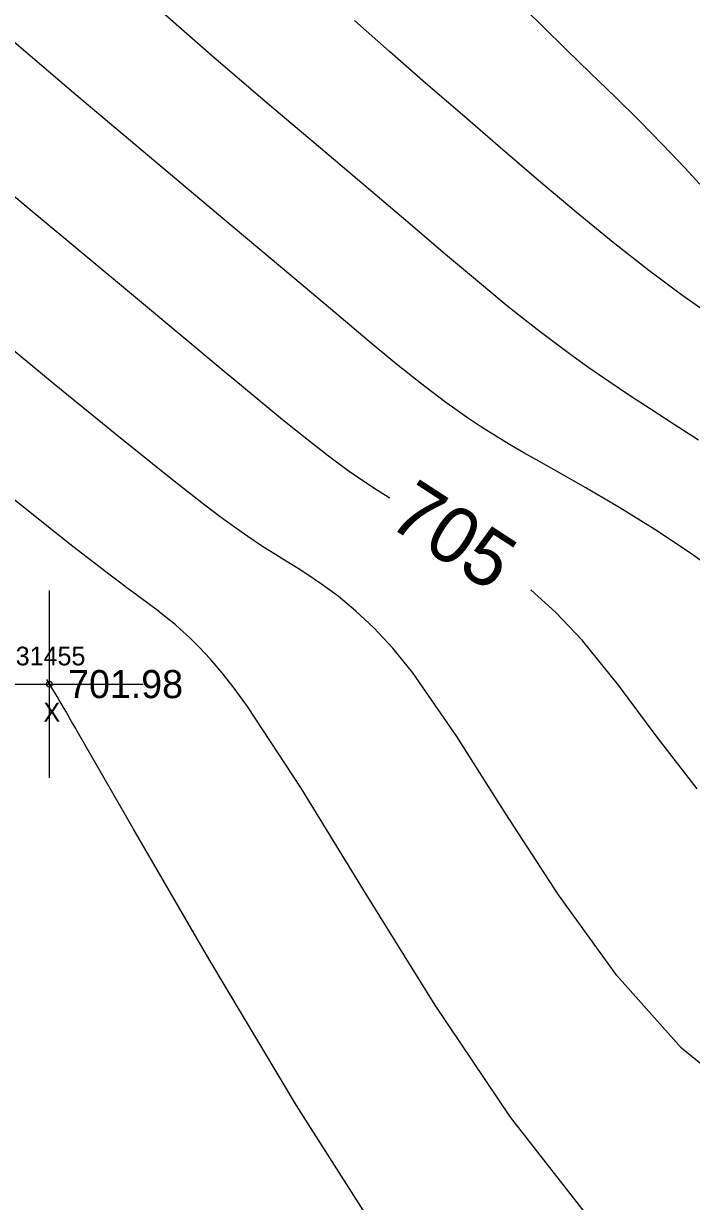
# Model space of a CAD drawing. Extents: x 1376587 to 1378239, y 1000335 to 1003031.
# Drawn here: x 1377155.3 to 1377191, y 1001837.8 to 1001900.7 of the extents above; entities that cross this region are included whole.
import ezdxf

# ---------------------------------------------------------------- set-up
doc = ezdxf.new("R2010")
doc.units = 0
for name, color, linetype in [('RD_DTM_Major1', 7, 'Continuous'), ('RD_DTM_Major1_Lbl', 7, 'Continuous'), ('RD_DTM_Minor1', 7, 'Continuous'), ('RD_EX_Misc', 7, 'Continuous'), ('RD_EX_Misc_txCode', 7, 'Continuous'), ('RD_EX_TX_Misc_ELEV', 7, 'Continuous'), ('RD_SMD_Locator', 7, 'Continuous')]:
    doc.layers.add(name, color=color, linetype=linetype)

msp = doc.modelspace()

# ---------------------------------------------------------------- linework, layer by layer
at = {"layer": 'RD_DTM_Major1'}
for points in [[(1377174.852, 1001875.389), (1377174.773, 1001875.436), (1377174.201, 1001875.79), (1377173.619, 1001876.167), (1377172.638, 1001876.848), (1377171.584, 1001877.631), (1377170.426, 1001878.534), (1377169.133, 1001879.575), (1377167.675, 1001880.773), (1377166.019, 1001882.146), (1377161.281, 1001886.094), (1377155.763, 1001890.699), (1377149.966, 1001895.531)], [(1377191.255, 1001859.872), (1377189.074, 1001862.693), (1377187.056, 1001865.397), (1377185.11, 1001867.811), (1377183.708, 1001869.289), (1377182.384, 1001870.49)]]:
    msp.add_lwpolyline(points, dxfattribs=at)
at = {"layer": 'RD_DTM_Minor1'}
for points in [[(1377191.334, 1001878.489), (1377190.034, 1001879.324), (1377188.81, 1001880.115), (1377187.652, 1001880.874), (1377186.547, 1001881.614), (1377185.483, 1001882.348), (1377184.448, 1001883.086), (1377182.804, 1001884.321), (1377181.174, 1001885.611), (1377179.528, 1001886.966), (1377177.833, 1001888.396), (1377176.061, 1001889.91), (1377174.178, 1001891.517), (1377171.381, 1001893.885), (1377168.436, 1001896.378), (1377165.464, 1001898.924), (1377162.585, 1001901.453)], [(1377191.562, 1001885.442), (1377190.492, 1001886.187), (1377188.671, 1001887.54), (1377186.766, 1001889.042), (1377184.798, 1001890.659), (1377182.789, 1001892.355), (1377180.759, 1001894.096), (1377178.73, 1001895.848), (1377176.76, 1001897.55), (1377174.833, 1001899.233), (1377172.971, 1001900.9)], [(1377191.394, 1001892.159), (1377190.603, 1001893.025), (1377189.425, 1001894.263), (1377188.174, 1001895.53), (1377186.877, 1001896.81), (1377185.564, 1001898.089), (1377184.263, 1001899.351), (1377183.003, 1001900.583), (1377182.174, 1001901.404)], [(1377192.779, 1001871.074), (1377190.895, 1001872.448), (1377188.995, 1001873.713), (1377187.121, 1001874.872), (1377185.315, 1001875.932), (1377183.618, 1001876.897), (1377182.798, 1001877.361), (1377182.009, 1001877.81), (1377181.244, 1001878.256), (1377180.494, 1001878.707), (1377179.751, 1001879.174), (1377179.007, 1001879.667), (1377177.777, 1001880.541), (1377176.492, 1001881.521), (1377175.123, 1001882.617), (1377173.641, 1001883.841), (1377172.016, 1001885.206), (1377170.22, 1001886.722), (1377166.496, 1001889.855), (1377162.368, 1001893.326), (1377158.096, 1001896.933), (1377153.94, 1001900.475)], [(1377194.204, 1001842.943), (1377190.416, 1001846.014), (1377186.976, 1001849.889), (1377183.854, 1001854.198), (1377181.018, 1001858.576), (1377178.436, 1001862.653), (1377176.077, 1001866.064), (1377175.015, 1001867.367), (1377173.997, 1001868.462), (1377173.023, 1001869.378), (1377172.094, 1001870.146), (1377171.21, 1001870.796), (1377170.37, 1001871.357), (1377169.955, 1001871.622), (1377169.549, 1001871.875), (1377169.147, 1001872.124), (1377168.748, 1001872.371), (1377168.348, 1001872.623), (1377167.944, 1001872.883), (1377167.269, 1001873.337), (1377166.56, 1001873.836), (1377165.802, 1001874.392), (1377164.982, 1001875.013), (1377164.085, 1001875.708), (1377163.097, 1001876.487), (1377160.275, 1001878.754), (1377156.933, 1001881.482), (1377153.177, 1001884.578)], [(1377185.415, 1001837.049), (1377181.301, 1001842.335), (1377177.28, 1001848.316), (1377173.501, 1001854.374), (1377170.113, 1001859.893), (1377167.265, 1001864.254), (1377166.549, 1001865.233), (1377165.887, 1001866.075), (1377165.272, 1001866.797), (1377164.699, 1001867.416), (1377164.16, 1001867.95), (1377163.65, 1001868.414), (1377163.396, 1001868.632), (1377163.147, 1001868.839), (1377162.9, 1001869.036), (1377162.655, 1001869.228), (1377162.41, 1001869.416), (1377162.163, 1001869.602), (1377161.33, 1001870.223), (1377160.888, 1001870.552), (1377160.421, 1001870.901), (1377159.924, 1001871.275), (1377159.393, 1001871.68), (1377157.94, 1001872.81), (1377156.289, 1001874.119), (1377154.48, 1001875.571)], [(1377174.83, 1001835.157), (1377169.878, 1001842.951), (1377165.189, 1001850.779), (1377161.156, 1001857.744), (1377158.174, 1001862.946), (1377158.096, 1001863.081), (1377157.871, 1001863.468), (1377157.8, 1001863.592), (1377157.694, 1001863.773), (1377157.659, 1001863.833), (1377157.624, 1001863.892), (1377157.59, 1001863.951), (1377157.556, 1001864.009), (1377157.416, 1001864.248), (1377157.364, 1001864.336), (1377157.312, 1001864.422), (1377157.262, 1001864.507), (1377157.213, 1001864.591), (1377157.095, 1001864.789), (1377156.869, 1001865.167), (1377156.76, 1001865.349), (1377156.652, 1001865.529), (1377156.545, 1001865.707)]]:
    msp.add_lwpolyline(points, dxfattribs=at)
at = {"layer": 'RD_EX_Misc'}
for p, q in [((1377156.682, 1001860.457), (1377156.682, 1001870.457)), ((1377151.682, 1001865.457), (1377161.682, 1001865.457))]:
    msp.add_line(p, q, dxfattribs=at)
at = {"layer": 'RD_SMD_Locator'}
msp.add_circle((1377156.682, 1001865.457), 0.15, dxfattribs=at)

# ---------------------------------------------------------------- texts
at = {"layer": 'RD_DTM_Major1_Lbl'}
msp.add_text('705', height=3, rotation=326.9615, dxfattribs=at).set_placement((1377174.648, 1001873.98))
at = {"layer": 'RD_EX_Misc_txCode'}
for s, p in [('31455', (1377154.887, 1001866.457)), ('X', (1377156.367, 1001863.457))]:
    msp.add_text(s, height=1, dxfattribs=at).set_placement(p)
at = {"layer": 'RD_EX_TX_Misc_ELEV'}
msp.add_text('701.98', height=1.5, dxfattribs=at).set_placement((1377157.682, 1001864.707))

doc.saveas('drawing.dxf')
